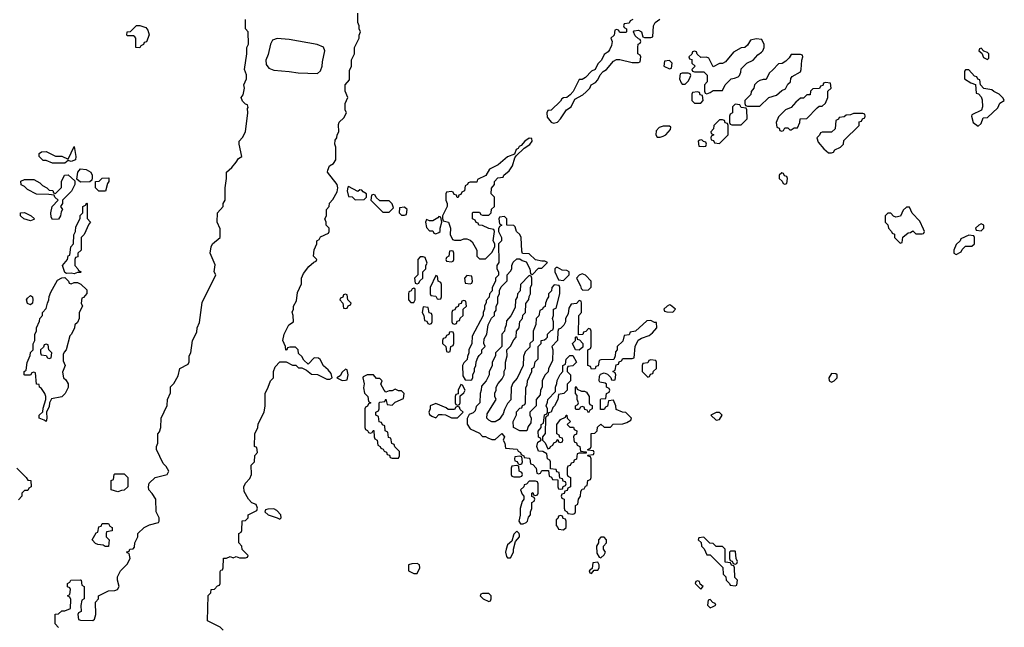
# Model space of a CAD drawing. Header units: inches. Extents: x 2701323 to 2964515, y 494916 to 722124.
# Tile 505 of 656: x 2884200 to 2890518, y 649408 to 653309. Entities that reach past the tile are written whole.
import ezdxf

# ---------------------------------------------------------------- set-up
doc = ezdxf.new("R2010")
doc.units = ezdxf.units.IN
doc.header["$MEASUREMENT"] = 0
for name, color, linetype in [('C8684', 7, 'Continuous'), ('C8685', 7, 'Continuous'), ('C8695', 7, 'Continuous')]:
    doc.layers.add(name, color=color, linetype=linetype)

msp = doc.modelspace()

# ---------------------------------------------------------------- linework, layer by layer
at = {"layer": 'C8684', "color": 2}
for points, elevation in [([(2884450, 649406), (2884428, 649430), (2884427.3, 649492.7), (2884450, 649494), (2884470, 649514), (2884490, 649514), (2884526, 649530), (2884527.3, 649587.3), (2884522, 649602), (2884506, 649610), (2884522, 649618), (2884526, 649650), (2884522, 649662), (2884507.3, 649667.3), (2884506, 649690), (2884522, 649698), (2884528.4, 649711.6), (2884590, 649714), (2884594, 649710), (2884598, 649678), (2884614, 649670), (2884614, 649590), (2884598, 649582), (2884592.7, 649547.3), (2884594, 649510), (2884578, 649502), (2884574, 649490), (2884578, 649458), (2884590, 649454), (2884670, 649452), (2884679, 649461), (2884688, 649490), (2884686, 649570), (2884706, 649590), (2884706, 649610), (2884770, 649642), (2884810, 649644.7), (2884828.4, 649651.6), (2884838, 649670), (2884828.4, 649711.6), (2884828.4, 649731.6), (2884846, 649770), (2884890, 649814), (2884908, 649850), (2884902, 649882), (2884890, 649886), (2884888, 649892), (2884902, 649898), (2884906, 649910), (2884928, 649912), (2884936.4, 649923.6), (2884938, 649950), (2884958, 649990), (2884958, 650000)], 6), ([(2884754, 650000), (2884754, 649990), (2884774, 649970), (2884770, 649928), (2884748, 649928), (2884736.4, 649936.4), (2884700.4, 649940.4), (2884687.3, 649947.3), (2884666, 649970), (2884682.4, 650000)], 6), ([(2885506, 649390), (2885486, 649410), (2885406, 649450), (2885408.4, 649611.6), (2885426, 649630), (2885428.8, 649651.1), (2885450, 649654), (2885470, 649674), (2885482, 649678), (2885486, 649690), (2885487.3, 649767.3), (2885490, 649774), (2885502, 649778), (2885506, 649790), (2885508.8, 649851.1), (2885527.3, 649852.7), (2885550, 649862), (2885570, 649854), (2885590, 649862), (2885610, 649854), (2885650, 649854), (2885662, 649858), (2885666, 649870), (2885627.3, 649907.3), (2885626, 649930), (2885606, 649950), (2885606, 650000)], 2), ([(2887368.4, 650000), (2887358, 649962), (2887330, 649938), (2887321, 649910), (2887318, 649890), (2887323.6, 649863.6), (2887330, 649854), (2887350, 649854), (2887368, 649890), (2887368, 649910), (2887380.4, 649959.6), (2887408, 649990), (2887407, 650000)], 2)]:
    msp.add_lwpolyline(points, dxfattribs=dict(at, elevation=elevation))
at = {"layer": 'C8684', "color": 2, "elevation": 2}
for points in [[(2887950, 649986), (2887930, 649986), (2887914, 649970), (2887914, 649950), (2887902, 649930), (2887903.6, 649883.6), (2887918, 649858), (2887930, 649854), (2887950, 649874), (2887958, 649890), (2887946, 649910), (2887946, 649930), (2887966, 649950), (2887966, 649970)], [(2888590, 649986), (2888558, 649982), (2888554, 649970), (2888572.7, 649952.7), (2888574, 649930), (2888591.6, 649911.6), (2888610, 649874), (2888630, 649874), (2888712.7, 649792.7), (2888714, 649750), (2888731.6, 649731.6), (2888734, 649710), (2888754, 649690), (2888758, 649678), (2888790, 649674), (2888802, 649678), (2888806, 649710), (2888788.4, 649728.4), (2888786, 649790), (2888782, 649802), (2888767.3, 649807.3), (2888762, 649822), (2888727.3, 649827.3), (2888726, 649910), (2888710, 649926), (2888670, 649926), (2888650, 649946), (2888628.4, 649948.4)], [(2888790, 649898), (2888762, 649898), (2888754, 649890), (2888754, 649850), (2888758, 649838), (2888772.7, 649832.7), (2888778, 649818), (2888790, 649814), (2888802, 649818), (2888806, 649830), (2888798, 649850), (2888794, 649894)], [(2886750, 649818), (2886716.4, 649816.4), (2886694, 649810), (2886694, 649770), (2886730, 649754), (2886750, 649754), (2886768, 649790), (2886766, 649810)], [(2887910, 649826), (2887878, 649822), (2887874, 649786), (2887854, 649770), (2887858, 649758), (2887870, 649754), (2887886, 649774), (2887910, 649774), (2887918, 649790), (2887918, 649810)], [(2888550, 649706), (2888538, 649702), (2888534, 649690), (2888570, 649654), (2888586, 649670), (2888566, 649686), (2888562, 649702)], [(2887210, 649626), (2887170, 649626), (2887158, 649622), (2887154, 649610), (2887174, 649590), (2887210, 649574), (2887222, 649578), (2887226, 649590), (2887226, 649610)], [(2888630, 649586), (2888618, 649582), (2888614, 649550), (2888630, 649534), (2888650, 649542), (2888666, 649550), (2888662, 649562), (2888647.3, 649567.3)]]:
    msp.add_lwpolyline(points, close=True, dxfattribs=at)
at = {"layer": 'C8685', "color": 2}
for points, elevation in [([(2885606, 650000), (2885606, 650010), (2885622, 650018), (2885626, 650030), (2885627.3, 650092.7), (2885650, 650094), (2885666, 650110), (2885666, 650130), (2885722, 650158), (2885726, 650174), (2885716.5, 650196.5), (2885690, 650208), (2885668, 650230), (2885640.4, 650280.4), (2885638, 650310), (2885650, 650334), (2885676.4, 650363.6), (2885688, 650390), (2885686, 650450), (2885706, 650470), (2885708, 650512), (2885726, 650530), (2885722, 650562), (2885706, 650570), (2885708.7, 650650), (2885728.7, 650690), (2885730, 650714), (2885768, 650790), (2885775.3, 650830), (2885775.3, 650910), (2885795.3, 650950), (2885809.1, 650990.9), (2885828, 651010), (2885828.8, 651051.1), (2885840.2, 651079.8), (2885870, 651112), (2885910, 651112), (2885950, 651092), (2885971.6, 651091.6), (2885990, 651074), (2886010, 651074), (2886039.6, 651059.6), (2886072.7, 651032.7), (2886110, 651032), (2886170, 651002), (2886190, 651002), (2886206, 651010), (2886198, 651038), (2886180.4, 651060.4), (2886150, 651086), (2886128.4, 651128.4), (2886116.4, 651136.4), (2886090, 651138), (2886050, 651098), (2886023.1, 651123.1), (2886010, 651146), (2885990, 651166), (2885986, 651190), (2885970, 651206), (2885932.7, 651207.3), (2885918, 651202), (2885914, 651190), (2885907.3, 651187.3), (2885906, 651210), (2885888.7, 651250), (2885898, 651290), (2885928, 651350), (2885958, 651370), (2885955.3, 651410), (2885948.8, 651431.1), (2885958, 651450), (2885958, 651470), (2885976.4, 651503.6), (2885983.1, 651556.9), (2886007.3, 651612.7), (2886008, 651650), (2886020.4, 651679.6), (2886056.4, 651723.6), (2886087.3, 651752.7), (2886102, 651758), (2886106, 651770), (2886086, 651790), (2886088.8, 651831.1), (2886106, 651870), (2886106, 651890), (2886122, 651898), (2886130, 651914), (2886182, 651938), (2886186, 651950), (2886186, 651970), (2886166, 651990), (2886166, 652010), (2886158, 652030), (2886168, 652050), (2886168, 652090), (2886186, 652110), (2886188.4, 652131.6), (2886210, 652154), (2886237.2, 652202.8), (2886241.2, 652230), (2886238, 652250), (2886175.3, 652330), (2886176.4, 652343.6), (2886188.8, 652371.1), (2886214.6, 652385.4), (2886228, 652410), (2886228.7, 652490), (2886222, 652510), (2886225.2, 652534.8), (2886235.3, 652550), (2886238, 652570), (2886248, 652590), (2886244.7, 652635.3), (2886249.1, 652650.9), (2886280.4, 652679.6), (2886298, 652710), (2886288, 652730), (2886288, 652770), (2886306, 652810), (2886288, 652850), (2886288.8, 652891.1), (2886316.4, 652923.6), (2886316.4, 652983.6), (2886328.4, 653011.6), (2886328.8, 653051.1), (2886348, 653090), (2886348, 653130), (2886378, 653190), (2886378, 653210), (2886386, 653230), (2886378, 653250), (2886378, 653270), (2886368.7, 653290), (2886368.7, 653350)], 2), ([(2884958, 650000), (2884958, 650010), (2884998, 650050), (2885033.6, 650066.4), (2885090, 650082), (2885094, 650090), (2885094, 650110), (2885075.3, 650150), (2885074, 650230), (2885050, 650268), (2885028, 650290), (2885026, 650310), (2885030, 650334), (2885069.1, 650370.9), (2885146, 650390), (2885158, 650410), (2885140.4, 650440.4), (2885120.2, 650460.2), (2885078, 650550), (2885078, 650570), (2885086, 650590), (2885086, 650650), (2885096.4, 650663.6), (2885106, 650690), (2885108, 650750), (2885147.3, 650832.7), (2885148, 650870), (2885167.3, 650912.7), (2885168.4, 650951.6), (2885190, 650974), (2885216.4, 651023.6), (2885228, 651070), (2885282, 651098), (2885287.3, 651112.7), (2885288, 651150), (2885298, 651170), (2885308, 651250), (2885336.4, 651303.6), (2885338, 651330), (2885354.6, 651365.4), (2885370, 651494), (2885458, 651670), (2885448, 651690), (2885454.6, 651734.6), (2885422, 651810), (2885428.4, 651851.6), (2885438, 651870), (2885486, 651910), (2885487.3, 651967.3), (2885468, 652010), (2885468.4, 652068.4), (2885506, 652110), (2885506, 652130), (2885518, 652150), (2885518, 652230), (2885528, 652290), (2885528, 652330), (2885560.4, 652359.6), (2885590, 652394), (2885603.1, 652416.9), (2885626, 652430), (2885608.7, 652510), (2885608.7, 652530), (2885630, 652552), (2885649, 652590), (2885664, 652710), (2885662, 652738), (2885666, 652746), (2885662, 652762), (2885650, 652766), (2885630, 652786), (2885622, 652810), (2885633.2, 652826.8), (2885642, 652870), (2885638, 652890), (2885655.3, 652930), (2885654.6, 652954.6), (2885642, 652990), (2885658, 653090), (2885658, 653130), (2885667.3, 653152.7), (2885666, 653230), (2885648, 653250), (2885648.7, 653310)], 6), ([(2888134, 653310), (2888118, 653302), (2888110, 653286), (2888078, 653282), (2888074, 653270), (2888078, 653258), (2888094, 653250), (2888094, 653230), (2888090, 653226), (2888050, 653226), (2888042, 653242), (2888030, 653246), (2888018, 653242), (2888014, 653210), (2887994, 653190), (2888002, 653170), (2887996.9, 653143.1), (2887984.7, 653115.3), (2887976.9, 653103.1), (2887950, 653086), (2887934, 653050), (2887910, 653026), (2887892, 652990), (2887870, 652978), (2887830, 652938), (2887810, 652926), (2887790, 652926), (2887751.6, 652848.4), (2887732.7, 652827.3), (2887711.6, 652808.4), (2887690, 652808), (2887679.6, 652800.4), (2887670, 652786), (2887610, 652728), (2887590, 652726), (2887582, 652710), (2887583.6, 652683.6), (2887610, 652652), (2887625.4, 652645.4), (2887650, 652652), (2887670, 652672), (2887708.7, 652731.3), (2887738, 652750), (2887762, 652798), (2887813.6, 652826.4), (2887834.6, 652845.4), (2887858, 652870), (2887868, 652890), (2887894, 652906), (2887910, 652922), (2887924.7, 652955.3), (2887943.1, 652976.9), (2887966, 652990), (2888010, 653042), (2888030, 653054), (2888050, 653054), (2888130, 653034), (2888170, 653034), (2888182, 653038), (2888186, 653070), (2888182, 653082), (2888166, 653090), (2888166, 653130), (2888168.4, 653151.6), (2888182, 653158), (2888186, 653170), (2888182, 653182), (2888170, 653186), (2888150, 653206), (2888138, 653230), (2888142, 653238), (2888170, 653242), (2888190.9, 653230.9), (2888198, 653198), (2888210, 653194), (2888250, 653194), (2888262, 653198), (2888268, 653270), (2888278, 653290), (2888307.3, 653312.7)], 2), ([(2890000, 651963.5), (2889976.4, 652016.4), (2889927.3, 652067.3), (2889910, 652106), (2889890, 652106), (2889870, 652086), (2889851.6, 652048.4), (2889822, 652042), (2889807.3, 652047.3), (2889790, 652066), (2889770, 652066), (2889754, 652050), (2889754, 652010), (2889771.6, 651991.6), (2889774, 651970), (2889794, 651950), (2889798, 651938), (2889812.7, 651932.7), (2889814, 651910), (2889850, 651874), (2889862, 651878), (2889867.3, 651912.7), (2889900.4, 651939.6), (2889916.4, 651943.6), (2889930, 651954), (2889950, 651934), (2889990, 651934), (2890000, 651937.3)], 2), ([(2884182, 650430), (2884242, 650370), (2884252, 650352), (2884272, 650350), (2884274, 650310), (2884258, 650302), (2884252.7, 650287.3), (2884230, 650286), (2884214, 650270), (2884214, 650250), (2884192.7, 650227.3)], 6), ([(2884682.4, 650000), (2884690, 650014), (2884702, 650018), (2884707.3, 650052.7), (2884722, 650058), (2884730, 650074), (2884770, 650074), (2884778, 650058), (2884794, 650050), (2884792.7, 650027.3), (2884758, 650022), (2884754, 650010), (2884754, 650000)], 6), ([(2887407, 650000), (2887406, 650010), (2887390, 650026), (2887370, 650006), (2887368.4, 650000)], 2)]:
    msp.add_lwpolyline(points, dxfattribs=dict(at, elevation=elevation))
for points, elevation in [([(2884970, 653128), (2884946, 653130), (2884946, 653190), (2884938, 653198), (2884930, 653206), (2884890, 653206), (2884888, 653210), (2884888.8, 653231.1), (2884910, 653234), (2884950, 653272), (2884970, 653272), (2885010, 653258), (2885022, 653242), (2885030.9, 653210.9), (2885012.7, 653167.3), (2884998, 653162), (2884994, 653150), (2884978, 653142)], 6), ([(2885851.6, 653188.4), (2885822.5, 653177.5), (2885808.7, 653151.3), (2885793.9, 653086.1), (2885779.3, 653050), (2885781.1, 653021.1), (2885798.3, 652998.3), (2885830, 652984.9), (2885930, 652977), (2885987, 652967), (2886110, 652963.7), (2886130, 652980.5), (2886140.4, 653010), (2886142, 653038), (2886158.5, 653110), (2886150, 653131.5), (2886108.7, 653150), (2885930, 653181)], 6), ([(2888926, 653186), (2888890, 653178), (2888870, 653146), (2888854, 653130), (2888830, 653128), (2888779.6, 653100.4), (2888730, 653038), (2888710, 653028), (2888690, 653028), (2888650, 653006), (2888622, 653062), (2888607.3, 653067.3), (2888570, 653066), (2888547.3, 653087.3), (2888542, 653102), (2888530, 653106), (2888518, 653102), (2888512.7, 653087.3), (2888494, 653070), (2888498, 653058), (2888512.7, 653052.7), (2888514, 653030), (2888534, 653010), (2888514, 652990), (2888518, 652978), (2888530, 652974), (2888590, 652974), (2888612, 652952), (2888612, 652910), (2888594, 652890), (2888594, 652850), (2888598, 652838), (2888610, 652834), (2888630, 652842), (2888650, 652854), (2888710, 652854), (2888726, 652890), (2888766, 652930), (2888787.3, 652932.7), (2888810, 652942), (2888818, 652950), (2888827.3, 652972.7), (2888830, 652994), (2888866, 653030), (2888906, 653050), (2888936.4, 653083.6), (2888960.4, 653099.6), (2888968, 653110), (2888978, 653130), (2888978, 653150), (2888962, 653182)], 2), ([(2888370, 653046), (2888338, 653042), (2888334, 653010), (2888370, 652994), (2888382, 652998), (2888386, 653030)], 2), ([(2889210, 653086), (2889150, 653086), (2889136.9, 653063.1), (2889116.9, 653043.1), (2889091.6, 653028.4), (2889070, 653026), (2889032, 652988), (2889010, 652966), (2888990, 652926), (2888970, 652926), (2888950, 652918), (2888934, 652910), (2888914, 652890), (2888911.6, 652868.4), (2888892.7, 652847.3), (2888891.6, 652828.4), (2888854, 652790), (2888854, 652770), (2888858, 652758), (2888870, 652754), (2888950, 652754), (2889006, 652810), (2889056.4, 652823.6), (2889090, 652854), (2889114.6, 652865.4), (2889130, 652894), (2889146, 652910), (2889148.4, 652931.6), (2889156.4, 652943.6), (2889210, 652974), (2889215.3, 652990), (2889218, 653050), (2889226, 653070), (2889222, 653082)], 2), ([(2888490, 652966), (2888450, 652966), (2888438, 652962), (2888434, 652930), (2888443.6, 652903.6), (2888450, 652894), (2888470, 652894), (2888490, 652914), (2888498, 652930), (2888506, 652950), (2888502, 652962)], 2), ([(2889370, 652906), (2889358, 652902), (2889352.7, 652887.3), (2889338, 652882), (2889332.7, 652867.3), (2889290, 652866), (2889274, 652850), (2889272.7, 652827.3), (2889250, 652826), (2889230, 652806), (2889210, 652806), (2889179.6, 652780.4), (2889150, 652746), (2889114, 652730), (2889070, 652686), (2889054, 652650), (2889058, 652618), (2889072.7, 652612.7), (2889078, 652598), (2889090, 652594), (2889102, 652598), (2889110, 652614), (2889130, 652614), (2889142, 652602), (2889150, 652602), (2889170, 652614), (2889190, 652614), (2889206, 652650), (2889207.3, 652672.7), (2889250, 652674), (2889316.4, 652743.6), (2889330, 652754), (2889350, 652754), (2889370, 652774), (2889386, 652810), (2889386, 652850), (2889406, 652870), (2889402, 652902)], 2), ([(2888550, 652846), (2888518, 652842), (2888514, 652830), (2888514, 652790), (2888530, 652774), (2888570, 652774), (2888586, 652790), (2888582, 652822), (2888567.3, 652827.3), (2888562, 652842)], 2), ([(2888790, 652766), (2888774, 652750), (2888774, 652710), (2888758, 652702), (2888754, 652690), (2888754, 652650), (2888758, 652638), (2888770, 652634), (2888830, 652634), (2888867.3, 652672.7), (2888866, 652730), (2888862, 652742), (2888830, 652746), (2888822, 652762)], 2), ([(2888710, 652666), (2888690, 652666), (2888662, 652638), (2888654, 652630), (2888652.7, 652607.3), (2888634, 652590), (2888638, 652578), (2888654, 652570), (2888638, 652562), (2888634, 652550), (2888638, 652538), (2888652.7, 652532.7), (2888658, 652518), (2888690, 652514), (2888746, 652570), (2888746, 652630), (2888742, 652642), (2888727.3, 652647.3), (2888722, 652662)], 2), ([(2889610, 652706), (2889550, 652706), (2889530, 652698), (2889503.6, 652696.4), (2889490, 652686), (2889458, 652682), (2889454, 652670), (2889438, 652662), (2889432.7, 652607.3), (2889410, 652586), (2889350, 652586), (2889338, 652582), (2889332.7, 652567.3), (2889314, 652550), (2889323.6, 652523.6), (2889359.6, 652479.6), (2889390, 652454), (2889410, 652454), (2889422, 652458), (2889430, 652474), (2889466, 652490), (2889486, 652510), (2889487.3, 652532.7), (2889586, 652630), (2889587.3, 652652.7), (2889602, 652658), (2889607.3, 652672.7), (2889622, 652678), (2889626, 652690), (2889622, 652702)], 2), ([(2888370, 652626), (2888330, 652626), (2888303.6, 652616.4), (2888283.6, 652596.4), (2888282, 652570), (2888290, 652554), (2888310, 652554), (2888330, 652562), (2888346, 652570), (2888376.4, 652603.6), (2888378, 652618)], 2), ([(2887470, 652548), (2887442, 652530), (2887418, 652502), (2887405.4, 652494.6), (2887398, 652482), (2887385.4, 652474.6), (2887374, 652446), (2887330, 652428.7), (2887270, 652378), (2887214, 652350), (2887191.2, 652308.9), (2887138, 652282), (2887134, 652266), (2887090, 652266), (2887078, 652262), (2887074, 652250), (2887058, 652242), (2887054, 652210), (2887038, 652202), (2887030, 652186), (2887018, 652182), (2887012.7, 652167.3), (2887007.3, 652167.3), (2887002, 652182), (2886987.3, 652187.3), (2886982, 652202), (2886970, 652206), (2886938, 652202), (2886934, 652190), (2886934, 652150), (2886942, 652130), (2886942, 652110), (2886912, 652050), (2886912.7, 652032.7), (2886918, 652018), (2886952, 652010), (2886964.7, 651970), (2886962, 651930), (2886978, 651898), (2886990, 651894), (2887030, 651894), (2887050, 651902), (2887070, 651902), (2887090, 651894), (2887103.6, 651883.6), (2887134, 651830), (2887134, 651790), (2887150, 651774), (2887190, 651774), (2887230, 651814), (2887248, 651850), (2887248, 651870), (2887238, 651890), (2887246, 651950), (2887242, 651962), (2887210, 651968), (2887170, 651988), (2887146, 651990), (2887142, 652002), (2887130, 652006), (2887122, 652022), (2887106, 652030), (2887106, 652070), (2887110, 652074), (2887150, 652074), (2887158, 652058), (2887170, 652054), (2887210, 652054), (2887226, 652070), (2887227.3, 652092.7), (2887246, 652110), (2887246, 652170), (2887226, 652190), (2887227.3, 652227.3), (2887246, 652250), (2887246, 652270), (2887267.3, 652292.7), (2887302, 652298), (2887306, 652310), (2887340.4, 652339.6), (2887362, 652370), (2887378, 652422), (2887386, 652434), (2887436.4, 652483.6), (2887472.9, 652507.1), (2887488, 652530), (2887486, 652546)], 2), ([(2888578, 652538), (2888563.6, 652536.4), (2888554, 652530), (2888558, 652498), (2888590, 652494), (2888602, 652498), (2888606, 652510), (2888602, 652522), (2888587.3, 652527.3)], 2), ([(2884530, 652398), (2884510, 652406), (2884490, 652388), (2884410, 652388), (2884370, 652406), (2884350, 652406), (2884326, 652430), (2884326, 652450), (2884340.4, 652459.6), (2884370, 652462), (2884430, 652432), (2884470, 652432), (2884510, 652414), (2884550, 652494), (2884561, 652430), (2884558, 652410)], 6), ([(2884590, 652266), (2884566, 652286), (2884573.2, 652330), (2884590, 652351), (2884627.1, 652347.1), (2884656, 652330), (2884666, 652310), (2884665.4, 652294.6), (2884662, 652278), (2884650, 652268)], 6), ([(2884410, 652026), (2884402, 652042), (2884399, 652070), (2884408, 652110), (2884446, 652150), (2884426, 652170), (2884422, 652182), (2884387.3, 652187.3), (2884308.4, 652188.4), (2884250, 652218), (2884230, 652238), (2884208.8, 652248.9), (2884207.3, 652272.7), (2884230, 652282), (2884290, 652282), (2884330, 652262), (2884345.4, 652245.4), (2884374, 652230), (2884390, 652214), (2884411.6, 652211.6), (2884418, 652198), (2884430, 652194), (2884467.3, 652232.7), (2884468, 652270), (2884488.4, 652311.6), (2884510, 652314), (2884554, 652274), (2884554, 652250), (2884532.7, 652207.3), (2884474, 652150), (2884474, 652130), (2884462, 652110), (2884474, 652090), (2884465.4, 652074.6), (2884462, 652050), (2884450, 652028)], 6), ([(2884707.3, 652207.3), (2884686, 652230), (2884686, 652270), (2884710, 652272), (2884730, 652292), (2884772.7, 652292.7), (2884772, 652270), (2884763.6, 652256.4), (2884750, 652208)], 6), ([(2889090, 652326), (2889074, 652310), (2889074, 652290), (2889092.7, 652272.7), (2889098, 652258), (2889110, 652254), (2889122, 652258), (2889126, 652290), (2889122, 652302), (2889107.3, 652307.3), (2889102, 652322)], 2), ([(2886310, 652238), (2886306, 652234), (2886302, 652210), (2886310, 652174), (2886332.7, 652172.7), (2886352.7, 652152.7), (2886410, 652154), (2886426, 652170), (2886426, 652190), (2886403.1, 652203.1), (2886394.6, 652214.6), (2886383.6, 652216.4), (2886370, 652206)], 2), ([(2886470, 652186), (2886458, 652182), (2886454, 652150), (2886530, 652074), (2886570, 652074), (2886598, 652102), (2886590, 652126), (2886570, 652146), (2886510, 652146), (2886487.3, 652167.3), (2886482, 652182)], 2), ([(2884550, 651678), (2884530, 651682), (2884500.4, 651680.4), (2884490, 651686), (2884475.3, 651730), (2884506, 651770), (2884510, 651794), (2884522, 651798), (2884528.4, 651851.6), (2884546, 651870), (2884547.3, 651927.3), (2884558, 651950), (2884560.4, 651979.6), (2884587.3, 652032.7), (2884588.4, 652051.6), (2884606, 652070), (2884606, 652110), (2884622, 652118), (2884630, 652134), (2884634, 652130), (2884632.7, 652032.7), (2884654, 652010), (2884643.6, 651996.4), (2884614, 651930), (2884594, 651910), (2884594, 651830), (2884574, 651810), (2884572.7, 651787.3), (2884558, 651782), (2884554, 651770), (2884554, 651730), (2884574, 651710), (2884578, 651698), (2884594, 651690), (2884590, 651686), (2884570, 651686)], 6), ([(2886670, 652106), (2886638, 652102), (2886634, 652070), (2886650, 652054), (2886670, 652054), (2886682, 652058), (2886686, 652090)], 2), ([(2884270, 652018), (2884226, 652030), (2884206, 652050), (2884206, 652070), (2884231.6, 652071.6), (2884274, 652050), (2884294, 652030), (2884290, 652026)], 6), ([(2886890, 652046), (2886883.6, 652036.4), (2886850, 652018), (2886830, 652018), (2886810, 652026), (2886804.7, 652010), (2886810, 651974), (2886830, 651954), (2886850, 651954), (2886858, 651938), (2886870, 651934), (2886890, 651942), (2886898, 651950), (2886898, 651970), (2886908, 652010), (2886902, 652042)], 2), ([(2887310, 652046), (2887278, 652042), (2887274, 652030), (2887278, 651998), (2887294, 651990), (2887278, 651982), (2887272.7, 651967.3), (2887272, 651950), (2887292, 651910), (2887292, 651890), (2887272, 651870), (2887274, 651750), (2887262, 651730), (2887262, 651710), (2887272, 651690), (2887271.6, 651668.4), (2887254, 651650), (2887254, 651630), (2887243.6, 651616.4), (2887232.7, 651587.3), (2887231.6, 651568.4), (2887214, 651550), (2887211.6, 651528.4), (2887192.7, 651507.3), (2887192.7, 651492.7), (2887182, 651470), (2887182, 651450), (2887174, 651430), (2887174, 651410), (2887103.6, 651276.4), (2887102, 651230), (2887082, 651190), (2887082, 651170), (2887072.7, 651147.3), (2887071.6, 651128.4), (2887050, 651106), (2887042, 651090), (2887043.6, 651023.6), (2887058, 650998), (2887090, 650994), (2887102, 650998), (2887107.3, 651012.7), (2887108.4, 651031.6), (2887118, 651050), (2887118, 651070), (2887128, 651090), (2887128.4, 651111.6), (2887140.4, 651139.6), (2887147.3, 651152.7), (2887166, 651170), (2887166, 651190), (2887186, 651210), (2887178, 651230), (2887180.4, 651259.6), (2887198, 651290), (2887206, 651350), (2887227.3, 651392.7), (2887246, 651410), (2887246, 651430), (2887256.4, 651443.6), (2887258, 651470), (2887268, 651490), (2887268, 651530), (2887278, 651550), (2887278, 651570), (2887290, 651594), (2887327.3, 651632.7), (2887328.4, 651671.6), (2887350, 651694), (2887358, 651710), (2887358, 651730), (2887367.3, 651752.7), (2887390, 651774), (2887410, 651774), (2887423.6, 651763.6), (2887450, 651754), (2887474, 651710), (2887478, 651678), (2887490, 651674), (2887530, 651714), (2887550, 651714), (2887586, 651750), (2887570, 651758), (2887550, 651758), (2887510, 651768), (2887470, 651806), (2887427.3, 651807.3), (2887422, 651822), (2887418, 651910), (2887408.8, 651928.9), (2887388.7, 651950), (2887379, 651979), (2887370, 651988), (2887326, 651990), (2887326, 652030)], 2), ([(2886790, 651786), (2886770, 651786), (2886754, 651770), (2886754, 651670), (2886734, 651650), (2886738, 651618), (2886750, 651614), (2886762, 651618), (2886767.3, 651632.7), (2886786, 651650), (2886786, 651690), (2886806, 651710), (2886806, 651730), (2886814.6, 651745.4), (2886802, 651782)], 2), ([(2886970, 651826), (2886958, 651822), (2886954, 651790), (2886938, 651782), (2886934, 651770), (2886938, 651758), (2886970, 651754), (2886982, 651758), (2886986, 651770), (2886986, 651810), (2886982, 651822)], 2), ([(2887650, 651718), (2887642, 651718), (2887634, 651710), (2887634, 651690), (2887658, 651638), (2887690, 651634), (2887726, 651670), (2887726, 651690), (2887710, 651698), (2887680.4, 651700.4)], 2), ([(2884530, 651614), (2884550, 651622), (2884570, 651622), (2884591.3, 651611.3), (2884630, 651574), (2884631.6, 651551.6), (2884610, 651526), (2884598, 651522), (2884594, 651490), (2884602, 651470), (2884582, 651430), (2884582, 651390), (2884570, 651366), (2884554, 651350), (2884552, 651330), (2884532, 651290), (2884521, 651279), (2884498, 651190), (2884484.7, 651175.3), (2884479.6, 651160.4), (2884479.6, 651119.6), (2884492, 651090), (2884474, 651046), (2884482, 651010), (2884496.9, 650996.9), (2884511.6, 650971.6), (2884511.6, 650948.4), (2884492, 650910), (2884470, 650888), (2884404.7, 650875.3), (2884392, 650850), (2884390, 650826), (2884372, 650790), (2884374, 650750), (2884370, 650728.7), (2884358, 650738), (2884326, 650750), (2884326, 650770), (2884348.7, 650791.3), (2884350, 650814), (2884368.7, 650870), (2884368.7, 650890), (2884362, 650910), (2884340.4, 650940.4), (2884328, 650950), (2884326, 650966), (2884308, 650970), (2884302, 651042), (2884290, 651046), (2884278, 651042), (2884270, 651026), (2884232.7, 651027.3), (2884228, 651030), (2884228, 651050), (2884242, 651058), (2884247.3, 651107.3), (2884267.3, 651152.7), (2884268.4, 651171.6), (2884286, 651190), (2884287.3, 651227.3), (2884298, 651250), (2884298, 651290), (2884308, 651310), (2884308.4, 651331.6), (2884327.3, 651372.7), (2884328.4, 651391.6), (2884346, 651410), (2884346, 651430), (2884370, 651454), (2884378, 651490), (2884388, 651510), (2884388.4, 651531.6), (2884400.4, 651559.6), (2884443.1, 651636.9), (2884470, 651652), (2884490, 651654), (2884514, 651630), (2884518, 651618)], 6), ([(2886870, 651666), (2886834, 651590), (2886834, 651550), (2886838, 651538), (2886870, 651534), (2886878, 651518), (2886890, 651514), (2886902, 651518), (2886906, 651530), (2886906, 651610), (2886902, 651622), (2886886, 651630), (2886882, 651662)], 2), ([(2887070, 651666), (2887054, 651650), (2887058, 651618), (2887090, 651614), (2887102, 651618), (2887106, 651630), (2887102, 651662)], 2), ([(2887470, 651666), (2887414, 651610), (2887411.6, 651568.4), (2887394, 651550), (2887391.6, 651528.4), (2887382, 651510), (2887379.6, 651460.4), (2887351.6, 651408.4), (2887323.6, 651376.4), (2887322, 651350), (2887312.7, 651327.3), (2887311.6, 651308.4), (2887294, 651290), (2887294, 651210), (2887254, 651170), (2887254, 651150), (2887243.6, 651136.4), (2887232.7, 651107.3), (2887231.6, 651088.4), (2887212.7, 651047.3), (2887211.6, 651028.4), (2887194, 650990), (2887163.6, 650956.4), (2887162, 650930), (2887154, 650910), (2887151.6, 650848.4), (2887130, 650826), (2887122, 650798), (2887110, 650786), (2887084.7, 650775.3), (2887071.6, 650748.4), (2887071.6, 650711.6), (2887090, 650682), (2887150, 650654), (2887170, 650634), (2887190, 650634), (2887203.6, 650623.6), (2887230, 650614), (2887250, 650614), (2887292.7, 650652.7), (2887311.2, 650631.1), (2887302, 650610), (2887312, 650590), (2887318, 650558), (2887391.6, 650551.6), (2887398, 650538), (2887414, 650530), (2887418, 650518), (2887434, 650510), (2887438, 650498), (2887470, 650494), (2887474, 650490), (2887478, 650458), (2887492.7, 650452.7), (2887514, 650430), (2887518, 650398), (2887530, 650394), (2887542, 650398), (2887550, 650414), (2887594, 650414), (2887598, 650378), (2887612.7, 650372.7), (2887618, 650358), (2887654, 650354), (2887654, 650310), (2887658, 650298), (2887670, 650294), (2887682, 650298), (2887687.3, 650312.7), (2887702, 650318), (2887706, 650330), (2887702, 650342), (2887687.3, 650347.3), (2887682, 650362), (2887666, 650366), (2887662, 650402), (2887647.3, 650407.3), (2887642, 650422), (2887606, 650426), (2887606, 650470), (2887602, 650482), (2887586, 650490), (2887582, 650522), (2887556.4, 650536.4), (2887530, 650538), (2887519, 650570), (2887524, 650596), (2887546, 650610), (2887542, 650622), (2887528.4, 650628.4), (2887527.3, 650667.3), (2887546, 650690), (2887546, 650710), (2887562, 650718), (2887568.4, 650771.6), (2887582, 650778), (2887586, 650790), (2887586, 650810), (2887578, 650830), (2887587.3, 650852.7), (2887588, 650870), (2887638, 650922), (2887638, 650950), (2887647.3, 650972.7), (2887648.4, 650991.6), (2887668.4, 651031.6), (2887686, 651050), (2887686, 651090), (2887702, 651098), (2887706, 651130), (2887730, 651154), (2887750, 651154), (2887772, 651110), (2887750, 651086), (2887718, 651082), (2887714, 651070), (2887714, 651050), (2887734, 651030), (2887734, 650990), (2887714, 650970), (2887714, 650930), (2887691.6, 650908.4), (2887658, 650902), (2887654, 650870), (2887632, 650830), (2887621, 650819), (2887610.9, 650789.1), (2887594, 650786), (2887590, 650766), (2887578, 650762), (2887574, 650750), (2887572.7, 650652.7), (2887554, 650630), (2887554, 650610), (2887571.6, 650591.6), (2887590, 650554), (2887602, 650558), (2887606, 650570), (2887622, 650578), (2887627.3, 650592.7), (2887642, 650598), (2887650, 650614), (2887654, 650614), (2887658, 650598), (2887670, 650594), (2887682, 650598), (2887686, 650610), (2887682, 650622), (2887666, 650626), (2887662, 650642), (2887646, 650650), (2887646, 650710), (2887670, 650742), (2887702, 650758), (2887706, 650770), (2887711, 650771), (2887714, 650750), (2887734, 650730), (2887714, 650710), (2887730, 650694), (2887752.7, 650692.7), (2887758, 650678), (2887774, 650670), (2887772.7, 650647.3), (2887758, 650642), (2887754, 650630), (2887758, 650598), (2887772.7, 650592.7), (2887778, 650578), (2887794, 650570), (2887798, 650538), (2887834, 650534), (2887834, 650526), (2887790, 650526), (2887778, 650522), (2887772.7, 650487.3), (2887758, 650482), (2887752.7, 650467.3), (2887738, 650462), (2887732.7, 650447.3), (2887718, 650442), (2887714, 650430), (2887714, 650390), (2887718, 650378), (2887734, 650370), (2887734, 650310), (2887718, 650302), (2887712.7, 650287.3), (2887698, 650282), (2887692.7, 650267.3), (2887678, 650262), (2887674, 650250), (2887678, 650238), (2887694, 650230), (2887692.7, 650172.7), (2887698, 650158), (2887714, 650150), (2887718, 650138), (2887750, 650134), (2887762, 650138), (2887766, 650150), (2887766, 650190), (2887782, 650198), (2887786, 650230), (2887798, 650250), (2887800.4, 650279.6), (2887810, 650294), (2887822, 650298), (2887830, 650314), (2887842, 650318), (2887846, 650350), (2887862, 650358), (2887866, 650370), (2887866, 650490), (2887862, 650502), (2887847.3, 650507.3), (2887846, 650514), (2887882, 650518), (2887886, 650530), (2887882, 650542), (2887846, 650546), (2887846, 650550), (2887862, 650558), (2887866, 650570), (2887867.3, 650652.7), (2887890, 650654), (2887906, 650670), (2887907.3, 650692.7), (2887928, 650712), (2887950, 650694), (2887990, 650694), (2888008.4, 650711.6), (2888070, 650714), (2888096.4, 650723.6), (2888122, 650738), (2888126, 650750), (2888090, 650788), (2888068.4, 650788.4), (2888027.3, 650807.3), (2888026, 650830), (2888010, 650866), (2887978, 650862), (2887972.7, 650827.3), (2887958, 650822), (2887950, 650806), (2887927.3, 650807.3), (2887926, 650870), (2887930, 650874), (2887962, 650878), (2887966, 650910), (2887982, 650918), (2887986, 650930), (2887982, 650942), (2887966, 650950), (2887966, 650970), (2887956.4, 650976.4), (2887922, 650982), (2887918, 650990), (2887920.4, 651019.6), (2887927.3, 651032.7), (2887950, 651042), (2887972.7, 651032.7), (2887992.7, 651012.7), (2887998, 650998), (2888010, 650994), (2888022, 650998), (2888026, 651030), (2888022, 651042), (2888006, 651050), (2888022, 651058), (2888027.3, 651092.7), (2888042, 651098), (2888047.3, 651112.7), (2888062, 651118), (2888070, 651134), (2888130, 651134), (2888142, 651138), (2888148.8, 651211.1), (2888168.7, 651251.3), (2888190, 651264.7), (2888239, 651281), (2888260.4, 651299.6), (2888288, 651330), (2888286, 651366), (2888274, 651366), (2888250, 651378), (2888223.6, 651376.4), (2888151.6, 651308.4), (2888118, 651302), (2888110, 651286), (2888078, 651282), (2888070, 651246), (2888034, 651210), (2888034, 651190), (2888023.6, 651176.4), (2888022, 651150), (2888012.7, 651127.3), (2887930, 651126), (2887918, 651122), (2887912.7, 651087.3), (2887898, 651082), (2887892.7, 651067.3), (2887870, 651066), (2887862, 651082), (2887846, 651090), (2887846, 651190), (2887862, 651198), (2887866, 651210), (2887866, 651310), (2887862, 651322), (2887850, 651326), (2887832.7, 651307.3), (2887818, 651302), (2887812.7, 651287.3), (2887786, 651286), (2887788, 651410), (2887806, 651430), (2887806, 651490), (2887802, 651502), (2887790, 651506), (2887772, 651488), (2887738, 651482), (2887723.6, 651456.4), (2887719.6, 651420.4), (2887702, 651390), (2887702, 651370), (2887691.6, 651348.4), (2887670, 651326), (2887658, 651322), (2887652.7, 651307.3), (2887652, 651250), (2887614, 651210), (2887622, 651190), (2887619.6, 651120.4), (2887592.7, 651067.3), (2887591.6, 651048.4), (2887570, 651026), (2887552, 650990), (2887552, 650950), (2887542, 650930), (2887539.6, 650900.4), (2887514, 650870), (2887514, 650830), (2887474, 650790), (2887474, 650770), (2887482, 650750), (2887479.6, 650720.4), (2887463.6, 650696.4), (2887454, 650670), (2887408.8, 650668.9), (2887368, 650690), (2887366, 650730), (2887387.3, 650772.7), (2887388.4, 650791.6), (2887410, 650814), (2887422, 650818), (2887427.3, 650832.7), (2887442, 650838), (2887446, 650850), (2887447.3, 650947.3), (2887456.4, 650963.6), (2887458, 650990), (2887486, 651050), (2887486, 651070), (2887502, 651078), (2887508.4, 651111.6), (2887527.3, 651132.7), (2887526, 651210), (2887546, 651230), (2887546, 651250), (2887567.3, 651252.7), (2887578, 651262), (2887586, 651270), (2887586, 651290), (2887610, 651314), (2887622, 651318), (2887626, 651330), (2887626, 651370), (2887618, 651390), (2887626, 651410), (2887626, 651450), (2887642, 651458), (2887666, 651550), (2887666, 651590), (2887662, 651602), (2887630, 651606), (2887614, 651590), (2887612.7, 651567.3), (2887594, 651550), (2887594, 651530), (2887583.6, 651516.4), (2887574, 651490), (2887572.7, 651467.3), (2887558, 651462), (2887554, 651450), (2887538, 651442), (2887531.6, 651408.4), (2887514, 651390), (2887512.7, 651352.7), (2887494, 651310), (2887494, 651250), (2887474, 651230), (2887472.7, 651207.3), (2887443.6, 651176.4), (2887432.7, 651147.3), (2887431.6, 651088.4), (2887391.6, 651008.4), (2887363.6, 650976.4), (2887352.7, 650947.3), (2887351.6, 650868.4), (2887330, 650846), (2887310, 650806), (2887302, 650778), (2887276.9, 650743.1), (2887250, 650728), (2887230, 650728), (2887210, 650738), (2887198, 650750), (2887200.4, 650779.6), (2887258, 650870), (2887248, 650890), (2887248.4, 650911.6), (2887258, 650930), (2887258, 650950), (2887270, 650974), (2887296.4, 651003.6), (2887308, 651030), (2887308.4, 651051.6), (2887318, 651070), (2887318, 651110), (2887328, 651150), (2887326, 651190), (2887350, 651214), (2887370, 651254), (2887386, 651270), (2887388, 651310), (2887406, 651330), (2887408.4, 651371.6), (2887426, 651390), (2887428.4, 651411.6), (2887446, 651430), (2887447.3, 651487.3), (2887467.3, 651512.7), (2887468.4, 651531.6), (2887478, 651550), (2887478, 651590), (2887486, 651610), (2887486, 651650), (2887482, 651662)], 2), ([(2887810, 651678), (2887790, 651668), (2887772, 651650), (2887799.6, 651599.6), (2887803.6, 651583.6), (2887812.7, 651572.7), (2887850, 651574), (2887867.3, 651592.7), (2887866, 651630), (2887830, 651668)], 2), ([(2886730, 651586), (2886718, 651582), (2886712.7, 651567.3), (2886698, 651562), (2886694, 651550), (2886694, 651510), (2886710, 651494), (2886730, 651494), (2886738, 651510), (2886738, 651578)], 2), ([(2884270, 651478), (2884250, 651488), (2884244, 651510), (2884250, 651522), (2884270, 651538), (2884282, 651530), (2884284.7, 651510), (2884282, 651490)], 6), ([(2886290, 651546), (2886278, 651542), (2886272.7, 651527.3), (2886258, 651522), (2886254, 651510), (2886274, 651490), (2886278, 651458), (2886290, 651454), (2886302, 651458), (2886307.3, 651472.7), (2886322, 651478), (2886326, 651490), (2886306, 651510), (2886302, 651542)], 2), ([(2886790, 651466), (2886782, 651430), (2886794, 651410), (2886798, 651378), (2886812.7, 651372.7), (2886818, 651358), (2886830, 651354), (2886842, 651358), (2886846, 651370), (2886846, 651410), (2886842, 651422), (2886827.3, 651427.3), (2886822, 651462)], 2), ([(2887050, 651506), (2887038, 651502), (2887032.7, 651487.3), (2887018, 651482), (2887012.7, 651467.3), (2886998, 651462), (2886992.7, 651447.3), (2886978, 651442), (2886974, 651430), (2886974, 651370), (2886978, 651358), (2886990, 651354), (2887002, 651358), (2887007.3, 651372.7), (2887022, 651378), (2887027.3, 651392.7), (2887046, 651410), (2887046, 651450), (2887066, 651470), (2887062, 651502)], 2), ([(2888370, 651478), (2888354, 651470), (2888334, 651450), (2888338, 651438), (2888352.7, 651432.7), (2888390, 651432), (2888408, 651450), (2888376.4, 651476.4)], 2), ([(2886970, 651306), (2886958, 651302), (2886952.7, 651287.3), (2886938, 651282), (2886932.7, 651267.3), (2886918, 651262), (2886914, 651250), (2886914, 651230), (2886934, 651210), (2886938, 651178), (2886950, 651174), (2886962, 651178), (2886966, 651210), (2886982, 651218), (2886986, 651230), (2886986, 651290), (2886982, 651302)], 2), ([(2887790, 651188), (2887766, 651190), (2887748, 651230), (2887766, 651250), (2887766, 651270), (2887770, 651274), (2887774, 651274), (2887778, 651258), (2887792.7, 651252.7), (2887814, 651230), (2887812.7, 651207.3)], 2), ([(2884370, 651226), (2884358, 651222), (2884352.7, 651207.3), (2884334, 651190), (2884334, 651170), (2884338, 651158), (2884370, 651154), (2884378, 651138), (2884390, 651134), (2884402, 651138), (2884406, 651170), (2884386, 651190), (2884382, 651222)], 6), ([(2888250, 651126), (2888238, 651122), (2888230, 651106), (2888198, 651102), (2888194, 651090), (2888194, 651050), (2888230, 651014), (2888242, 651018), (2888247.3, 651032.7), (2888262, 651038), (2888267.3, 651052.7), (2888286, 651070), (2888286, 651110), (2888282, 651122)], 2), ([(2886290, 651066), (2886270, 651046), (2886256.9, 651023.1), (2886234, 651010), (2886270, 650992), (2886290, 650994), (2886302, 650998), (2886308, 651030), (2886302, 651062)], 2), ([(2886470, 651028), (2886430, 651028), (2886404.7, 651015.3), (2886402, 651010), (2886410.8, 650970.8), (2886406, 650946), (2886412, 650912), (2886434, 650890), (2886438, 650858), (2886454, 650850), (2886438, 650842), (2886432.7, 650827.3), (2886418, 650822), (2886414, 650810), (2886414, 650690), (2886418, 650678), (2886432.7, 650672.7), (2886438, 650658), (2886450, 650654), (2886462, 650658), (2886467.3, 650672.7), (2886472.7, 650672.7), (2886474, 650630), (2886478, 650618), (2886494, 650610), (2886498, 650578), (2886514, 650570), (2886518, 650558), (2886532.7, 650552.7), (2886538, 650538), (2886552.7, 650532.7), (2886558, 650518), (2886572.7, 650512.7), (2886578, 650498), (2886590, 650494), (2886630, 650494), (2886638, 650510), (2886636.4, 650536.4), (2886607.3, 650567.3), (2886602, 650582), (2886587.3, 650587.3), (2886582, 650622), (2886567.3, 650627.3), (2886562, 650662), (2886546, 650670), (2886542, 650702), (2886527.3, 650707.3), (2886522, 650722), (2886507.3, 650727.3), (2886502, 650762), (2886486, 650770), (2886486, 650790), (2886502, 650798), (2886506, 650810), (2886506, 650850), (2886510, 650854), (2886542, 650858), (2886550, 650872), (2886558, 650838), (2886590, 650834), (2886610, 650854), (2886662, 650878), (2886666, 650910), (2886650, 650926), (2886630, 650926), (2886610, 650938), (2886590, 650926), (2886570, 650926), (2886550, 650918), (2886538, 650930), (2886518, 650970), (2886526, 650990), (2886510, 651006), (2886490, 651006)], 2), ([(2889410, 651038), (2889392, 651010), (2889394, 650990), (2889410, 650982), (2889426, 650990), (2889446, 651010), (2889446, 651030), (2889436.4, 651036.4)], 2), ([(2887030, 650966), (2887014, 650930), (2887014, 650906), (2886998, 650902), (2886994, 650890), (2886994, 650850), (2886998, 650838), (2887010, 650834), (2887022, 650838), (2887026, 650850), (2887026, 650894), (2887050, 650914), (2887058, 650930), (2887042, 650962)], 2), ([(2887850, 650786), (2887842, 650802), (2887827.3, 650807.3), (2887822, 650822), (2887810, 650826), (2887798, 650822), (2887790, 650806), (2887770, 650806), (2887766, 650810), (2887766, 650830), (2887782, 650838), (2887786, 650850), (2887778, 650870), (2887776.4, 650896.4), (2887766, 650910), (2887766, 650950), (2887770, 650954), (2887778, 650938), (2887804.7, 650924.7), (2887823.6, 650923.6), (2887836.9, 650916.9), (2887854, 650890), (2887854, 650850), (2887858, 650838), (2887872.7, 650832.7), (2887874, 650810), (2887858, 650802)], 2), ([(2886870, 650846), (2886834, 650830), (2886834, 650810), (2886824.7, 650790), (2886830, 650774), (2886843.6, 650763.6), (2886870, 650754), (2886890, 650774), (2886910, 650774), (2886932, 650772), (2886970, 650754), (2887010, 650754), (2887046, 650790), (2887027.3, 650807.3), (2887022, 650822), (2887010, 650826), (2886998, 650822), (2886990, 650806), (2886950, 650806), (2886936.4, 650816.4)], 2), ([(2888690, 650788), (2888670, 650788), (2888634, 650770), (2888670, 650738), (2888690, 650742), (2888708, 650770)], 2), ([(2887410, 650506), (2887378, 650502), (2887374, 650490), (2887378, 650478), (2887392.7, 650472.7), (2887398, 650458), (2887410, 650454), (2887422, 650458), (2887426, 650470), (2887422, 650502)], 2), ([(2887390, 650446), (2887358, 650442), (2887354, 650430), (2887354, 650390), (2887358, 650378), (2887370, 650374), (2887410, 650374), (2887422, 650378), (2887426, 650390), (2887422, 650402), (2887406, 650410), (2887402, 650442)], 2), ([(2884830, 650278), (2884786, 650290), (2884786, 650350), (2884802, 650358), (2884806, 650390), (2884810, 650394), (2884870, 650394), (2884894, 650370), (2884894, 650310), (2884870, 650288), (2884852.7, 650287.3)], 6), ([(2887510, 650346), (2887470, 650346), (2887452.7, 650327.3), (2887438, 650322), (2887434, 650310), (2887414, 650290), (2887423.6, 650263.6), (2887434, 650250), (2887434, 650230), (2887423.6, 650216.4), (2887411.3, 650170), (2887411, 650129), (2887402, 650090), (2887412.7, 650072.7), (2887430, 650072), (2887450, 650082), (2887458, 650090), (2887464.7, 650115.3), (2887478, 650130), (2887478, 650150), (2887486, 650170), (2887486, 650210), (2887502, 650218), (2887506, 650230), (2887502, 650242), (2887487.3, 650247.3), (2887486, 650270), (2887492.7, 650272.7), (2887498, 650258), (2887510, 650254), (2887522, 650258), (2887526, 650270), (2887526, 650330), (2887522, 650342)], 2), ([(2885830, 650168), (2885792.7, 650167.3), (2885778, 650162), (2885774, 650150), (2885794, 650130), (2885852, 650112), (2885870, 650102), (2885878, 650110), (2885875.3, 650130), (2885850, 650158)], 2), ([(2887670, 650126), (2887658, 650122), (2887652.7, 650107.3), (2887642, 650098), (2887642, 650062), (2887654, 650050), (2887658, 650038), (2887690, 650034), (2887706, 650050), (2887706, 650090), (2887702, 650102), (2887687.3, 650107.3), (2887682, 650122)], 2)]:
    msp.add_lwpolyline(points, close=True, dxfattribs=dict(at, elevation=elevation))
at = {"layer": 'C8695', "color": 2, "elevation": 2}
for points in [[(2890370, 653126), (2890358, 653122), (2890354, 653110), (2890374, 653094), (2890385.4, 653065.4), (2890410, 653054), (2890418, 653062), (2890418, 653090), (2890410, 653098), (2890386, 653106)], [(2890290, 652986), (2890270, 652986), (2890262, 652978), (2890262, 652930), (2890303.6, 652903.6), (2890332.7, 652892.7), (2890338, 652838), (2890352.7, 652832.7), (2890370, 652814), (2890375.3, 652795.3), (2890378, 652750), (2890371.6, 652728.4), (2890310, 652698), (2890306.8, 652690), (2890318, 652650), (2890350, 652624.7), (2890370, 652642), (2890382, 652678), (2890410, 652682), (2890477.2, 652742.8), (2890490, 652774), (2890518, 652790), (2890510, 652806), (2890486, 652830), (2890450, 652848), (2890439, 652859), (2890387.3, 652867.3), (2890366, 652890), (2890362, 652922), (2890347.3, 652927.3), (2890342, 652942), (2890327.3, 652947.3)], [(2890370, 651998), (2890354, 651990), (2890334, 651970), (2890338, 651958), (2890370, 651954), (2890386, 651970), (2890386, 651990)], [(2890290, 651926), (2890238, 651902), (2890234, 651890), (2890210, 651866), (2890194, 651830), (2890194, 651810), (2890210, 651802), (2890242, 651818), (2890247.3, 651832.7), (2890270, 651854), (2890310, 651854), (2890326, 651870), (2890326, 651910), (2890322, 651922)]]:
    msp.add_lwpolyline(points, close=True, dxfattribs=at)
msp.add_lwpolyline([(2890000, 651937.3), (2890002, 651938), (2890006, 651950), (2890000, 651963.5)], dxfattribs=at)

doc.saveas('drawing.dxf')
